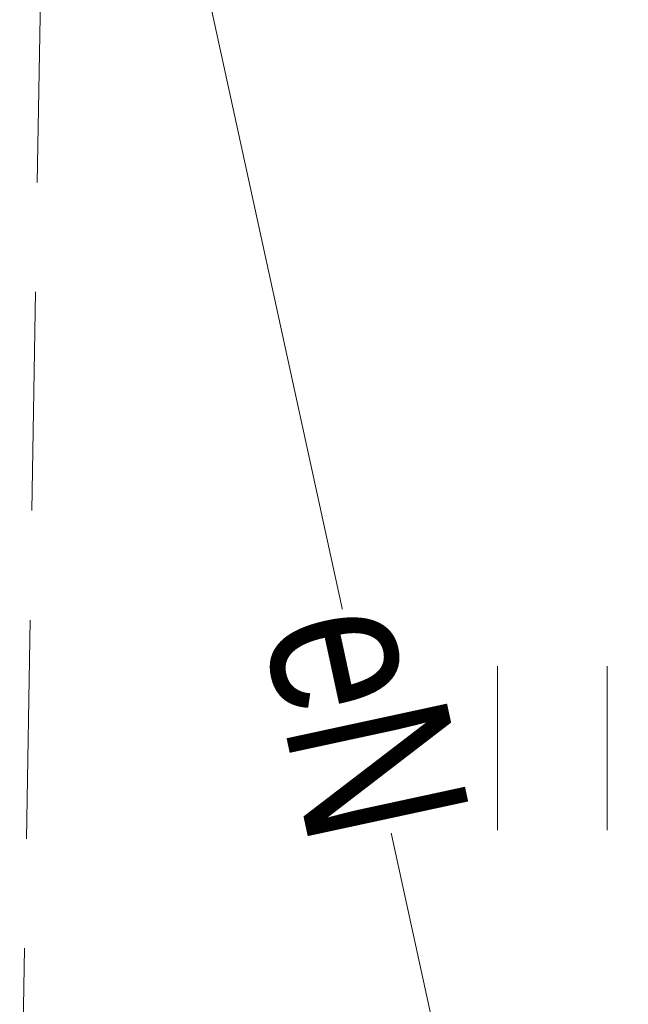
# Model space of a CAD drawing. Header units: metres. Extents: x 5504996 to 5514259, y 5943254 to 5951281.
# Tile 307 of 656: x 5509696.87 to 5509699.65, y 5948011.92 to 5948016.42. Entities that reach past the tile are written whole.
import ezdxf

# ---------------------------------------------------------------- set-up
doc = ezdxf.new("R2010")
doc.units = ezdxf.units.M
doc.linetypes.add('L_0_04', pattern=[1.5, 1, -0.5])
doc.layers.get('0').update_dxf_attribs({"linetype": 'CONTINUOUS', "lineweight": 18, "true_color": 0x000000})
for name, color, linetype, lineweight, true_color in [('GES_PrzewodElektroenergetyczny', 1, 'CONTINUOUS', 18, 0xff0000), ('KR_ObiektKarto', 7, 'CONTINUOUS', 18, 0x000000), ('OT_ZagospodarowanieTerenu', 7, 'CONTINUOUS', 18, 0x000000)]:
    doc.layers.add(name, color=color, linetype=linetype, lineweight=lineweight, true_color=true_color)
doc.styles.get("Standard").update_dxf_attribs({"font": 'simplex.shx'})

# ---------------------------------------------------------------- blocks, each defined once
blk = doc.blocks.new('OTZT_S')
at = {"color": 0, "linetype": 'Continuous', "lineweight": 18, "flags": 128}
for points in [[(-0.5, -0.75), (-0.5, 0.75)], [(0.5, 0.75), (0.5, -0.75)]]:
    blk.add_lwpolyline(points, dxfattribs=at)

msp = doc.modelspace()

# ---------------------------------------------------------------- linework, layer by layer
at = {"layer": 'GES_PrzewodElektroenergetyczny', "color": 1, "linetype": 'Continuous', "lineweight": 18, "true_color": 0xff0000, "flags": 128}
msp.add_lwpolyline([(5509702.46, 5947972.82), (5509700.47, 5947999.04), (5509699.9, 5948006.6), (5509699.38, 5948008.97), (5509696.92, 5948020.25)], dxfattribs=at)
at = {"layer": 'OT_ZagospodarowanieTerenu', "color": 18, "linetype": 'L_0_04', "lineweight": 18, "true_color": 0x000000, "flags": 128}
msp.add_lwpolyline([(5509705.44, 5948021.15), (5509710.9, 5948021.09), (5509730.85, 5948021.07), (5509729.71, 5947990.25), (5509728.86, 5947967.36), (5509702.35, 5947965.54), (5509702.46, 5947972.82), (5509696.24, 5947972.91), (5509697.04, 5948021.11)], close=True, dxfattribs=at)

# ---------------------------------------------------------------- block references
at = {"layer": 'KR_ObiektKarto', "linetype": 'Continuous', "xscale": 0.5, "yscale": 0.5, "zscale": 0.5}
msp.add_blockref('OTZT_S', (5509699.3025, 5948013.0875), dxfattribs=at)
msp.add_blockref('OTZT_S', (5509699.3025, 5948013.0875), dxfattribs=at)

# ---------------------------------------------------------------- next in the draw order: texts
at = {"layer": 'GES_PrzewodElektroenergetyczny', "color": 1, "true_color": 0xff0000, "insert": (5509698.45, 5948013.21), "char_height": 0.75, "attachment_point": 5, "rotation": 282.2, "line_spacing_factor": 0.9, "bg_fill": 3, "box_fill_scale": 1, "bg_fill_color": 0, "bg_fill_transparency": 0}
msp.add_mtext('\\W0.7818x;\\fArial|b0|i0;eN', dxfattribs=at)

doc.saveas('drawing.dxf')
